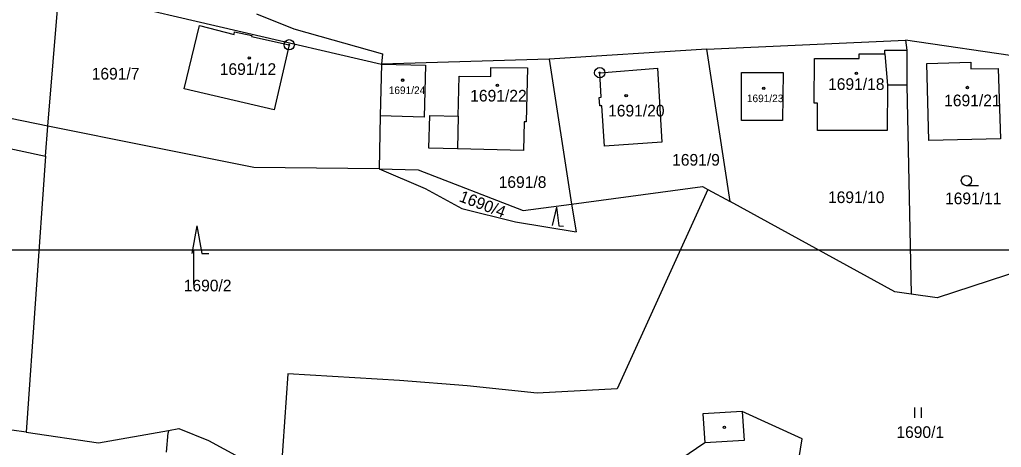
# Model space of a CAD drawing. Extents: x -593183 to -588034, y -1130415 to -1124994.
# Drawn here: x -589920 to -589777.1, y -1129373 to -1129310.7 of the extents above; entities that cross this region are included whole.
import ezdxf

# ---------------------------------------------------------------- set-up
doc = ezdxf.new("R2010")
doc.units = 0
for name, color, linetype in [('Vrstva 1', 7, 'Continuous'), ('Vrstva 18', 7, 'Continuous'), ('Vrstva 19', 7, 'Continuous'), ('Vrstva 24', 7, 'Continuous'), ('Vrstva 25', 7, 'Continuous'), ('Vrstva 4', 7, 'Continuous')]:
    doc.layers.add(name, color=color, linetype=linetype)

msp = doc.modelspace()

# ---------------------------------------------------------------- linework, layer by layer
at = {"layer": 'Vrstva 1'}
for p, q in [((-589915.92, -1129326.25), (-589914.29, -1129306.31)), ((-589914.29, -1129306.31), (-589867.37, -1129317.23)), ((-589885.56, -1129309.89), (-589880.12, -1129312.09)), ((-589896.08, -1129320.82), (-589893.88, -1129311.58)), ((-589893.88, -1129311.58), (-589888.82, -1129312.89)), ((-589888.82, -1129312.89), (-589888.74, -1129312.51)), ((-589888.74, -1129312.51), (-589886.24, -1129313.06)), ((-589886.24, -1129313.06), (-589886.27, -1129313.2)), ((-589886.27, -1129313.2), (-589880.8, -1129314.41)), ((-589880.12, -1129312.09), (-589867.23, -1129315.74)), ((-589880.8, -1129314.41), (-589883, -1129323.86)), ((-589820, -1129315.06), (-589791.08, -1129313.72)), ((-589791.08, -1129313.72), (-589790.89, -1129315.2)), ((-589765.53, -1129317.46), (-589791.08, -1129313.72)), ((-589867.23, -1129315.74), (-589867.37, -1129317.23)), ((-589820, -1129315.06), (-589842.96, -1129316.49)), ((-589816.61, -1129337.25), (-589820, -1129315.06)), ((-589797.81, -1129315.71), (-589794.12, -1129315.72)), ((-589797.81, -1129316.4), (-589797.81, -1129315.71)), ((-589794.12, -1129315.72), (-589794.1, -1129315.2)), ((-589794.1, -1129315.2), (-589790.89, -1129315.2)), ((-589790.89, -1129315.2), (-589790.91, -1129320.28)), ((-589867.37, -1129317.23), (-589867.58, -1129324.76)), ((-589842.96, -1129316.49), (-589867.37, -1129317.23)), ((-589867.37, -1129317.23), (-589860.96, -1129317.38)), ((-589860.96, -1129317.38), (-589861.17, -1129324.94)), ((-589842.96, -1129316.49), (-589839.71, -1129337.6)), ((-589804.37, -1129322.91), (-589804.35, -1129316.38)), ((-589804.35, -1129316.38), (-589797.81, -1129316.4)), ((-589787.99, -1129317.13), (-589781.57, -1129316.95)), ((-589787.7, -1129328.37), (-589787.99, -1129317.13)), ((-589781.57, -1129316.95), (-589781.56, -1129317.89)), ((-589856.18, -1129324.81), (-589856.04, -1129318.96)), ((-589856.04, -1129318.96), (-589851.43, -1129319.03)), ((-589851.43, -1129317.73), (-589846.12, -1129317.74)), ((-589851.43, -1129319.03), (-589851.43, -1129317.73)), ((-589846.12, -1129317.74), (-589846.3, -1129325.64)), ((-589835.6, -1129318.47), (-589827.19, -1129317.79)), ((-589835.37, -1129322.05), (-589835.6, -1129318.47)), ((-589827.19, -1129317.79), (-589826.56, -1129328.61)), ((-589814.98, -1129325.43), (-589814.96, -1129318.42)), ((-589814.96, -1129318.42), (-589808.91, -1129318.43)), ((-589808.91, -1129318.43), (-589808.97, -1129325.44)), ((-589781.56, -1129317.89), (-589777.58, -1129317.84)), ((-589777.58, -1129317.84), (-589777.27, -1129328.1)), ((-589793.73, -1129320.27), (-589793.76, -1129326.91)), ((-589790.91, -1129320.28), (-589793.73, -1129320.27)), ((-589790.91, -1129320.28), (-589790.26, -1129350.73)), ((-589883, -1129323.86), (-589896.08, -1129320.82)), ((-589835.67, -1129322.07), (-589835.37, -1129322.05)), ((-589835.59, -1129323.31), (-589835.67, -1129322.07)), ((-589835.29, -1129323.29), (-589835.59, -1129323.31)), ((-589834.91, -1129329.15), (-589835.29, -1129323.29)), ((-589803.92, -1129322.91), (-589804.37, -1129322.91)), ((-589803.92, -1129326.87), (-589803.92, -1129322.91)), ((-589915.92, -1129326.25), (-589924.27, -1129324.57)), ((-589867.58, -1129324.76), (-589867.71, -1129332.47)), ((-589861.17, -1129324.94), (-589867.58, -1129324.76)), ((-589860.49, -1129329.47), (-589860.33, -1129324.71)), ((-589860.33, -1129324.71), (-589856.18, -1129324.81)), ((-589846.6, -1129325.64), (-589846.69, -1129329.78)), ((-589846.3, -1129325.64), (-589846.6, -1129325.64)), ((-589808.97, -1129325.44), (-589814.98, -1129325.43)), ((-589916.28, -1129330.64), (-589915.92, -1129326.25)), ((-589885.97, -1129332.29), (-589915.92, -1129326.25)), ((-589793.76, -1129326.91), (-589803.92, -1129326.87)), ((-589928.22, -1129328.09), (-589916.28, -1129330.64)), ((-589826.56, -1129328.61), (-589834.91, -1129329.15)), ((-589777.27, -1129328.1), (-589787.7, -1129328.37)), ((-589856.29, -1129329.56), (-589860.49, -1129329.47)), ((-589846.69, -1129329.78), (-589856.29, -1129329.56)), ((-589916.28, -1129330.64), (-589919.07, -1129370.82)), ((-589867.71, -1129332.47), (-589885.97, -1129332.29)), ((-589867.71, -1129332.47), (-589862.01, -1129332.61)), ((-589867.71, -1129332.47), (-589861.03, -1129335.35)), ((-589862.01, -1129332.61), (-589846.74, -1129338.55)), ((-589861.03, -1129335.35), (-589855.67, -1129338.24)), ((-589839.71, -1129337.6), (-589820.65, -1129335.03)), ((-589819.85, -1129335.47), (-589833.07, -1129364.5)), ((-589820.65, -1129335.03), (-589819.85, -1129335.47)), ((-589819.85, -1129335.47), (-589816.61, -1129337.25)), ((-589846.74, -1129338.55), (-589839.71, -1129337.6)), ((-589839.71, -1129337.6), (-589839.03, -1129341.65)), ((-589792.64, -1129350.4), (-589816.61, -1129337.25)), ((-589855.67, -1129338.24), (-589847.85, -1129340.21)), ((-589847.85, -1129340.21), (-589839.03, -1129341.65)), ((-589684.75, -1129344.33), (-590314.75, -1129344.33)), ((-589894.75, -1129344.33), (-589894.75, -1129349.33)), ((-589771.75, -1129346.44), (-589786.49, -1129351.25)), ((-589790.26, -1129350.73), (-589792.64, -1129350.4)), ((-589786.49, -1129351.25), (-589790.26, -1129350.73)), ((-589881.02, -1129362.31), (-589882, -1129376.55)), ((-589864.72, -1129363.31), (-589881.02, -1129362.31)), ((-589854.89, -1129364.1), (-589864.72, -1129363.31)), ((-589844.72, -1129365.16), (-589854.89, -1129364.1)), ((-589833.07, -1129364.5), (-589844.72, -1129365.16)), ((-589919.07, -1129370.82), (-589944.84, -1129367.3)), ((-589814.86, -1129367.83), (-589820.57, -1129368.17)), ((-589820.57, -1129368.17), (-589820.32, -1129372.37)), ((-589806.14, -1129371.82), (-589814.86, -1129367.83)), ((-589898.37, -1129370.56), (-589896.86, -1129370.29)), ((-589896.86, -1129370.29), (-589892.57, -1129372.02)), ((-589919.07, -1129370.82), (-589908.56, -1129372.4)), ((-589908.56, -1129372.4), (-589898.37, -1129370.56)), ((-589898.66, -1129373.74), (-589898.41, -1129370.94)), ((-589898.37, -1129370.56), (-589898.41, -1129370.94)), ((-589807.31, -1129379.06), (-589806.14, -1129371.82)), ((-589892.57, -1129372.02), (-589885.84, -1129375.7)), ((-589820.32, -1129372.37), (-589828.99, -1129378.25))]:
    msp.add_line(p, q, dxfattribs=at)
at = {"layer": 'Vrstva 24'}
for centre, radius in [((-589880.8, -1129314.41), 0.75), ((-589880.8, -1129314.41), 0.0903), ((-589835.6, -1129318.47), 0.75), ((-589835.6, -1129318.47), 0.0903)]:
    msp.add_circle(centre, radius, dxfattribs=at)
at = {"layer": 'Vrstva 25'}
for p, q in [((-589780.47, -1129334.93), (-589782.22, -1129334.93)), ((-589841.87, -1129338.08), (-589842.51, -1129340.73)), ((-589841.87, -1129338.08), (-589841.53, -1129340.78)), ((-589894.25, -1129340.78), (-589894.98, -1129344.78)), ((-589894.25, -1129340.78), (-589893.52, -1129344.78)), ((-589841.53, -1129340.78), (-589840.87, -1129340.82)), ((-589893.52, -1129344.78), (-589892.52, -1129344.78)), ((-589789.79, -1129367.24), (-589789.79, -1129368.74)), ((-589788.77, -1129368.74), (-589788.77, -1129367.24))]:
    msp.add_line(p, q, dxfattribs=at)
for centre, radius in [((-589886.62, -1129316.32), 0.175), ((-589886.62, -1129316.32), 0.15), ((-589798.23, -1129318.55), 0.175), ((-589798.23, -1129318.55), 0.15), ((-589864.3, -1129319.56), 0.175), ((-589864.3, -1129319.56), 0.15), ((-589850.49, -1129320.33), 0.175), ((-589850.49, -1129320.33), 0.15), ((-589782.07, -1129320.63), 0.175), ((-589782.07, -1129320.63), 0.15), ((-589831.75, -1129321.82), 0.175), ((-589831.75, -1129321.82), 0.15), ((-589811.72, -1129320.73), 0.175), ((-589811.72, -1129320.73), 0.15), ((-589782.22, -1129334.18), 0.75), ((-589817.46, -1129370.12), 0.175)]:
    msp.add_circle(centre, radius, dxfattribs=at)
at = {"layer": 'Vrstva 4'}
for p, q in [((-589794.12, -1129315.72), (-589793.73, -1129320.27)), ((-589856.18, -1129324.81), (-589856.29, -1129329.56)), ((-589814.86, -1129367.83), (-589814.59, -1129372.02)), ((-589814.59, -1129372.02), (-589820.32, -1129372.37))]:
    msp.add_line(p, q, dxfattribs=at)

# ---------------------------------------------------------------- texts
at = {"layer": 'Vrstva 18'}
for s, p in [('1691/7', (-589909.55, -1129319.47)), ('1691/9', (-589825.06, -1129332.01)), ('1691/8', (-589850.31, -1129335.25)), ('1691/10', (-589802.37, -1129337.46)), ('1691/11', (-589785.34, -1129337.63)), ('1690/2', (-589896.15, -1129350.32)), ('1690/1', (-589792.42, -1129371.67))]:
    msp.add_text(s, height=1.7, dxfattribs=at).set_placement(p)
msp.add_text('1690/4', height=1.7, rotation=339.1456, dxfattribs=at).set_placement((-589856.19, -1129337.16))
at = {"layer": 'Vrstva 19'}
for s, height, p in [('1691/12', 1.7, (-589890.91, -1129318.8)), ('1691/24', 1.1, (-589866.31, -1129321.58)), ('1691/18', 1.7, (-589802.36, -1129320.98)), ('1691/22', 1.7, (-589854.45, -1129322.67)), ('1691/23', 1.1, (-589814.18, -1129322.76)), ('1691/21', 1.7, (-589785.46, -1129323.36)), ('1691/20', 1.7, (-589834.38, -1129324.85))]:
    msp.add_text(s, height=height, dxfattribs=at).set_placement(p)

doc.saveas('drawing.dxf')
